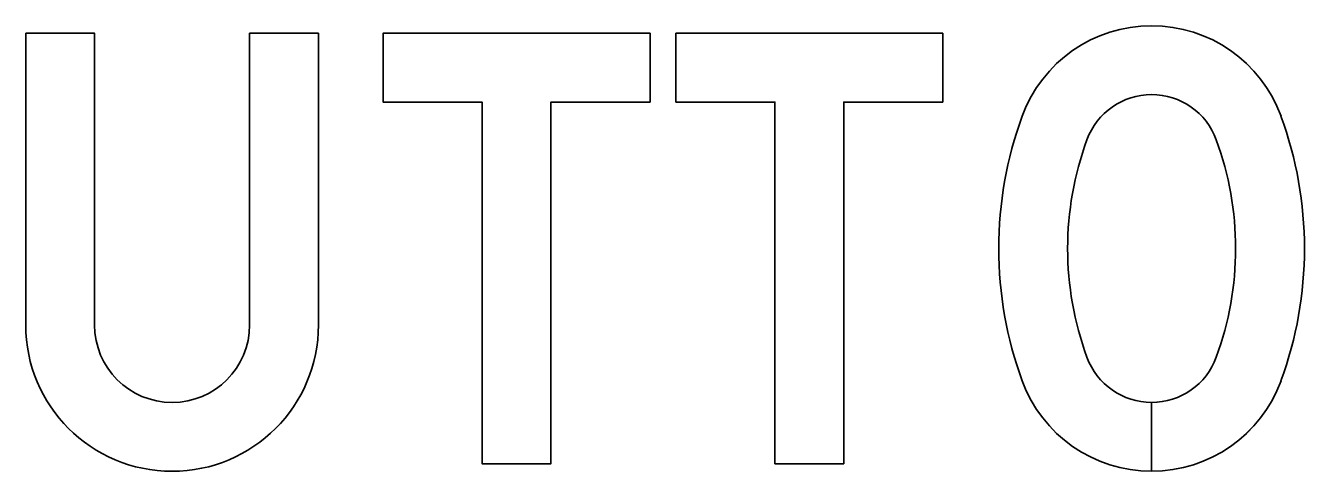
# Model space of a CAD drawing. Extents: x 0 to 770, y 0 to 495.
# Drawn here: x 82.46 to 102.83, y 441.1 to 448.16 of the extents above; entities that cross this region are included whole.
import ezdxf

# ---------------------------------------------------------------- set-up
doc = ezdxf.new("R2010")
doc.units = 0
for name, color, linetype in [('GSBWFill', 7, 'Continuous'), ('GSColorFill', 7, 'Continuous'), ('GSOutline', 7, 'Continuous')]:
    doc.layers.add(name, color=color, linetype=linetype)

msp = doc.modelspace()

# ---------------------------------------------------------------- linework, layer by layer
at = {"layer": 'GSBWFill'}
for p, q in [((82.463, 448.036), (82.463, 443.419)), ((100.284, 441.102), (100.284, 442.193)), ((100.284, 442.193), (100.284, 441.102))]:
    msp.add_line(p, q, dxfattribs=at)
for points in [[(83.554, 443.419), (83.554, 448.036), (82.463, 448.036)], [(87.097, 443.419), (87.097, 448.036), (86.007, 448.036), (86.007, 443.419)]]:
    msp.add_lwpolyline(points, dxfattribs=at)
for points in [[(92.345, 448.036), (92.345, 446.946), (90.777, 446.946), (90.777, 441.221), (89.687, 441.221), (89.687, 446.946), (88.12, 446.946), (88.12, 448.036)], [(96.979, 448.036), (96.979, 446.946), (95.412, 446.946), (95.412, 441.221), (94.321, 441.221), (94.321, 446.946), (92.754, 446.946), (92.754, 448.036)]]:
    msp.add_lwpolyline(points, close=True, dxfattribs=at)
for radius in [2.317, 1.227]:
    msp.add_arc((84.78, 443.419), radius, 180, 0, dxfattribs=at)
for centre, major_axis, start_param, end_param in [((100.284, 445.975), (0, 2.181), 5.063177, 7.503193), ((100.284, 445.975), (0, 1.09), 5.063177, 7.503193), ((103.962, 444.629), (0, 6.097), 1.220008, 1.921585), ((96.606, 444.629), (0, 6.097), 4.361601, 5.063177), ((103.962, 444.629), (0, 5.007), 1.220008, 1.921585), ((96.606, 444.629), (0, 5.007), 4.361601, 5.063177), ((100.284, 443.283), (0, 1.09), 1.921585, 3.141593), ((100.284, 443.283), (0, 1.09), 3.141905, 4.361601), ((100.284, 443.283), (0, 2.181), 1.921585, 3.141593), ((100.284, 443.283), (0, 2.181), 3.141749, 4.361601)]:
    msp.add_ellipse(centre, major_axis=major_axis, ratio=0.999993, start_param=start_param, end_param=end_param, dxfattribs=at)
at = {"layer": 'GSColorFill'}
for p, q in [((82.463, 448.036), (82.463, 443.419)), ((100.284, 441.102), (100.284, 442.193)), ((100.284, 442.193), (100.284, 441.102))]:
    msp.add_line(p, q, dxfattribs=at)
for points in [[(83.554, 443.419), (83.554, 448.036), (82.463, 448.036)], [(87.097, 443.419), (87.097, 448.036), (86.007, 448.036), (86.007, 443.419)]]:
    msp.add_lwpolyline(points, dxfattribs=at)
for points in [[(92.345, 448.036), (92.345, 446.946), (90.777, 446.946), (90.777, 441.221), (89.687, 441.221), (89.687, 446.946), (88.12, 446.946), (88.12, 448.036)], [(96.979, 448.036), (96.979, 446.946), (95.412, 446.946), (95.412, 441.221), (94.321, 441.221), (94.321, 446.946), (92.754, 446.946), (92.754, 448.036)]]:
    msp.add_lwpolyline(points, close=True, dxfattribs=at)
for radius in [2.317, 1.227]:
    msp.add_arc((84.78, 443.419), radius, 180, 0, dxfattribs=at)
for centre, major_axis, start_param, end_param in [((100.284, 445.975), (0, 2.181), 5.063177, 7.503193), ((100.284, 445.975), (0, 1.09), 5.063177, 7.503193), ((103.962, 444.629), (0, 6.097), 1.220008, 1.921585), ((96.606, 444.629), (0, 6.097), 4.361601, 5.063177), ((103.962, 444.629), (0, 5.007), 1.220008, 1.921585), ((96.606, 444.629), (0, 5.007), 4.361601, 5.063177), ((100.284, 443.283), (0, 1.09), 1.921585, 3.141593), ((100.284, 443.283), (0, 1.09), 3.141905, 4.361601), ((100.284, 443.283), (0, 2.181), 1.921585, 3.141593), ((100.284, 443.283), (0, 2.181), 3.141749, 4.361601)]:
    msp.add_ellipse(centre, major_axis=major_axis, ratio=0.999993, start_param=start_param, end_param=end_param, dxfattribs=at)
at = {"layer": 'GSOutline'}
msp.add_line((82.463, 448.036), (82.463, 443.419), dxfattribs=at)
for points in [[(83.554, 443.419), (83.554, 448.036), (82.463, 448.036)], [(87.097, 443.419), (87.097, 448.036), (86.007, 448.036), (86.007, 443.419)]]:
    msp.add_lwpolyline(points, dxfattribs=at)
for points in [[(92.345, 448.036), (92.345, 446.946), (90.777, 446.946), (90.777, 441.221), (89.687, 441.221), (89.687, 446.946), (88.12, 446.946), (88.12, 448.036)], [(96.979, 448.036), (96.979, 446.946), (95.412, 446.946), (95.412, 441.221), (94.321, 441.221), (94.321, 446.946), (92.754, 446.946), (92.754, 448.036)]]:
    msp.add_lwpolyline(points, close=True, dxfattribs=at)
for radius in [2.317, 1.227]:
    msp.add_arc((84.78, 443.419), radius, 180, 0, dxfattribs=at)
for centre, major_axis, start_param, end_param in [((100.284, 445.975), (0, 2.181), 5.063177, 7.503193), ((100.284, 445.975), (0, 1.09), 5.063177, 7.503193), ((103.962, 444.629), (0, 6.097), 1.220008, 1.921585), ((96.606, 444.629), (0, 6.097), 4.361601, 5.063177), ((103.962, 444.629), (0, 5.007), 1.220008, 1.921585), ((96.606, 444.629), (0, 5.007), 4.361601, 5.063177), ((100.284, 443.283), (0, 1.09), 1.921585, 4.361601), ((100.284, 443.283), (0, 2.181), 1.921585, 4.361601)]:
    msp.add_ellipse(centre, major_axis=major_axis, ratio=0.999993, start_param=start_param, end_param=end_param, dxfattribs=at)

doc.saveas('drawing.dxf')
